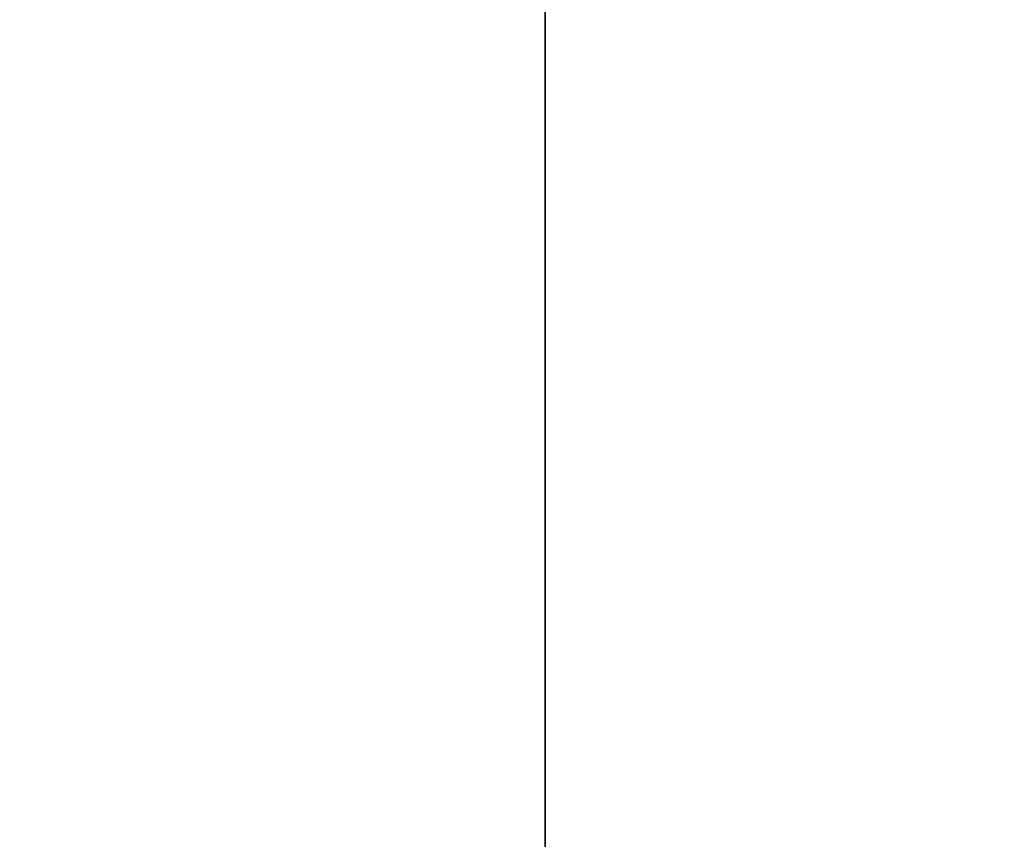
# Model space of a CAD drawing. Header units: millimetres. Extents: x -603 to 3703, y -115 to 249.
# Tile 311 of 656: x 962 to 1005, y 2 to 37. Entities that reach past the tile are written whole.
import ezdxf

# ---------------------------------------------------------------- set-up
doc = ezdxf.new("R2010")
doc.units = ezdxf.units.MM
doc.layers.add('152', color=7, linetype='Continuous', true_color=0xffffff)

# ---------------------------------------------------------------- blocks, each defined once
blk = doc.blocks.new('UG_SURFACE_002')
at = {"layer": '152', "color": 252, "linetype": 'Continuous', "lineweight": 35}
for points in [[(835, -13.3, -7.75), (835, 230.4, -7.75), (985, 230.4, -7.75), (985, -13.3, -7.75)], [(2165, -13.3, 2212.25), (2165, 230.4, 2212.25), (835, 230.4, 2212.25), (835, -13.3, 2212.25)], [(985, -13.3, -7.75), (985, 230.4, -7.75), (985, 230.4, 2062.25), (985, -13.3, 2062.25)], [(985, -13.3, 2062.25), (985, 230.4, 2062.25), (2015, 230.4, 2062.25), (2015, -13.3, 2062.25)]]:
    blk.add_3dface(points, dxfattribs=at)

msp = doc.modelspace()

# ---------------------------------------------------------------- linework, layer by layer
at = {"layer": '152', "color": 252, "linetype": 'Continuous', "lineweight": -3, "true_color": 0x939598}
for p, q in [((985, -13.3, 2062.25), (985, 230.4, 2062.25)), ((985, 230.4, -7.75), (985, -13.3, -7.75))]:
    msp.add_line(p, q, dxfattribs=at)

# ---------------------------------------------------------------- block references
msp.add_blockref('UG_SURFACE_002', (0, 0), dxfattribs=at)

doc.saveas('drawing.dxf')
